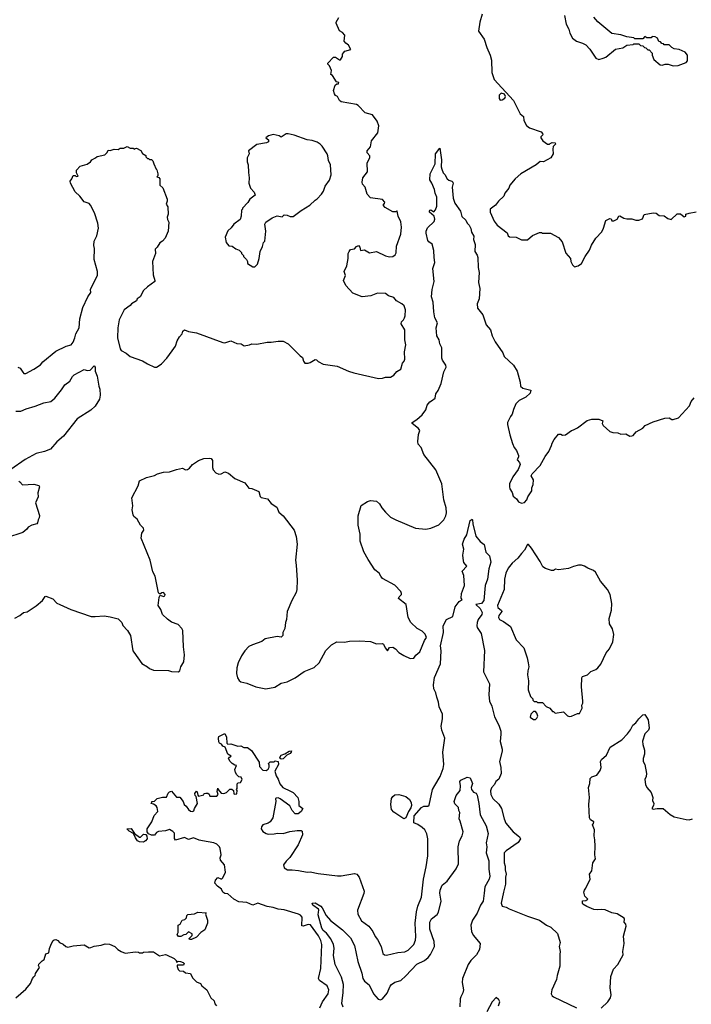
# Model space of a CAD drawing. Extents: x 2087054 to 2277909, y 548907 to 753496.
# Tile 273 of 444: x 2166904 to 2173586, y 666170 to 675959. Entities that reach past the tile are written whole.
import ezdxf

# ---------------------------------------------------------------- set-up
doc = ezdxf.new("R2010")
doc.units = 0

msp = doc.modelspace()

# ---------------------------------------------------------------- linework, layer by layer
at = {"layer": '0CON20XD'}
for points in [[(2167671.4, 673808.6), (2167688, 673885), (2167681.2, 673935), (2167649.5, 674039.5), (2167610, 674115), (2167595, 674130), (2167545, 674146.7), (2167502.5, 674205), (2167455.9, 674245.9), (2167410, 674335), (2167407.5, 674355), (2167422.5, 674375), (2167435, 674410), (2167455, 674410), (2167465, 674400), (2167487, 674403), (2167470, 674435), (2167468.3, 674461.7), (2167505, 674502.5), (2167577, 674523), (2167610, 674545), (2167623.6, 674566.4), (2167660, 674585), (2167675, 674600), (2167750, 674615), (2167775, 674640), (2167785, 674660), (2167805, 674657.5), (2167845, 674670), (2167885, 674667.5), (2167905, 674680), (2167941.7, 674681.7), (2167975, 674697.5), (2168003, 674683), (2168035, 674680), (2168045, 674670), (2168051.7, 674678.3), (2168065, 674680), (2168108.3, 674658.3), (2168125, 674627.5), (2168158.3, 674608.3), (2168160, 674595), (2168175, 674580), (2168185, 674580), (2168195, 674570), (2168215, 674570), (2168230, 674555), (2168237.5, 674525), (2168261.7, 674471.7), (2168270, 674465), (2168280, 674425), (2168280, 674405), (2168270, 674395), (2168288.3, 674388.3), (2168300, 674375), (2168300, 674315), (2168327, 674287), (2168373.3, 674175), (2168373.3, 674155), (2168362.5, 674125), (2168377, 674097), (2168377, 674067), (2168383, 674053), (2168382.5, 674025), (2168373.3, 673996.7), (2168373.6, 673973.6), (2168386.7, 673945), (2168381.2, 673855), (2168353, 673787), (2168325, 673757.5), (2168298.3, 673741.7), (2168273.6, 673696.4), (2168253, 673677), (2168256.1, 673633.9), (2168226.2, 673555), (2168231.2, 673421.2), (2168250, 673365), (2168247.5, 673355), (2168175.9, 673304.1), (2168136.2, 673265), (2168103.8, 673205), (2168073.3, 673185), (2168067.7, 673162.3), (2168017.5, 673135), (2168003.9, 673116.1), (2167945, 673073.3), (2167895.5, 672975), (2167881.5, 672895), (2167877.1, 672795), (2167905, 672686.7), (2167915, 672669.2), (2167963.2, 672643.2), (2168005, 672608.8), (2168127.7, 672567.7), (2168175, 672536.7), (2168245, 672502.5), (2168265, 672502.5), (2168282.5, 672515), (2168313.9, 672536.1), (2168370, 672595), (2168421.2, 672665), (2168455.7, 672714.3), (2168472.5, 672765), (2168494, 672805), (2168520, 672835), (2168526.4, 672863.6), (2168545, 672876.2), (2168585, 672858.8), (2168665, 672845.8), (2168925, 672750), (2168945, 672747.5), (2169005, 672765.8), (2169065, 672740), (2169106.4, 672736.4), (2169137, 672717), (2169190, 672725), (2169215, 672736.7), (2169263.6, 672733.6), (2169365, 672753.8), (2169405, 672751.2), (2169475, 672763.3), (2169525, 672763.3), (2169575, 672736.7), (2169695, 672616.7), (2169719.3, 672599.3), (2169726.7, 672565), (2169740, 672545), (2169773, 672543), (2169795, 672550), (2169845, 672580.8), (2169858.6, 672578.6), (2169875, 672558.8), (2169925, 672534.2), (2170062.5, 672515), (2170175, 672464.2), (2170227.3, 672447.3), (2170475, 672390), (2170515, 672393.8), (2170545, 672403.8), (2170595, 672406.2), (2170625.9, 672424.1), (2170655, 672462.5), (2170697.5, 672485), (2170713.3, 672545), (2170730, 672565), (2170736.1, 672583.9), (2170733.8, 672655), (2170746.2, 672725), (2170736.4, 672776.4), (2170736, 672875), (2170698.8, 672935), (2170703.8, 672955), (2170723.8, 672975), (2170733.8, 672995), (2170738, 673015), (2170742, 673075), (2170728.8, 673115), (2170706.7, 673135), (2170653.9, 673163.9), (2170625, 673197.5), (2170575, 673213.3), (2170545, 673236), (2170465, 673239.2), (2170398.1, 673211.9), (2170313.2, 673203.2), (2170218.7, 673238.7), (2170148, 673315), (2170127.5, 673365), (2170146.2, 673415), (2170133.3, 673455), (2170159.3, 673510.7), (2170172.5, 673585), (2170173.3, 673635), (2170183.3, 673655), (2170196.4, 673673.6), (2170235, 673680), (2170255, 673703.3), (2170275, 673712.5), (2170288, 673698), (2170295, 673663.3), (2170335, 673669.2), (2170385, 673642), (2170455, 673653.8), (2170545, 673611.2), (2170585, 673601.2), (2170615.9, 673604.1), (2170639.3, 673620.7), (2170649.3, 673640.7), (2170651.7, 673708.3), (2170696.2, 673825), (2170702.5, 673895), (2170695, 673947.5), (2170668.6, 674005), (2170660, 674055), (2170655, 674060), (2170645, 674047.5), (2170615, 674050), (2170541.7, 674091.7), (2170520, 674115), (2170535, 674130), (2170537.5, 674145), (2170515, 674170), (2170395, 674187.5), (2170362, 674225), (2170341.2, 674295), (2170314, 674325), (2170310, 674345), (2170318.1, 674385), (2170364, 674445), (2170362, 674535), (2170388.8, 674585), (2170388, 674605), (2170361.2, 674635), (2170360, 674655), (2170394, 674696), (2170404.3, 674755.7), (2170468.8, 674835), (2170476, 674905), (2170461.2, 674951.2), (2170415, 675012.5), (2170343, 675033), (2170273.3, 675105), (2170255.8, 675115.8), (2170101.7, 675141.7), (2170086.9, 675155), (2170066.4, 675196.4), (2170047.5, 675205), (2170035, 675220), (2170027.5, 675255), (2170043.6, 675306.4), (2170058.3, 675321.7), (2170075, 675320), (2170080, 675335), (2170055, 675340), (2170017.5, 675405), (2170000, 675415), (2170007.5, 675455), (2169985, 675500), (2169970, 675515), (2169970, 675525), (2170025, 675587.5), (2170045, 675587.5), (2170085, 675560), (2170095, 675560), (2170117, 675593), (2170117.5, 675615), (2170125, 675630), (2170140, 675645), (2170198.3, 675661.7), (2170176.4, 675706.4), (2170150, 675725), (2170132.5, 675745), (2170137.5, 675805), (2170115, 675832.5), (2170087, 675847), (2170052.5, 675925), (2170052.5, 675935), (2170079.3, 675980.7)], [(2171506.2, 676015), (2171481.2, 675935), (2171470, 675845), (2171525.8, 675765), (2171551.2, 675681.2), (2171585.8, 675605), (2171597.5, 675555), (2171602.5, 675435), (2171624.1, 675364.1), (2171815.8, 675155.8), (2171883, 675023), (2171916.1, 674996.1), (2171920, 674955), (2171945, 674907.5), (2171975, 674883.8), (2172093, 674843), (2172107, 674827), (2172107.5, 674815), (2172090, 674795), (2172090, 674785), (2172107.5, 674755), (2172155, 674720), (2172175, 674720), (2172180.7, 674729.3), (2172200.7, 674739.3), (2172233, 674733), (2172235, 674720), (2172213.3, 674696.7), (2172207, 674673), (2172210, 674625), (2172187.5, 674585), (2172115, 674546.2), (2172081.7, 674548.3), (2172042.5, 674515), (2171890, 674425), (2171833.3, 674375), (2171780, 674315), (2171770, 674285), (2171730, 674235), (2171720, 674205), (2171666.7, 674155), (2171638.8, 674115), (2171586, 674075), (2171584.4, 674045), (2171624.2, 673955), (2171655, 673916.2), (2171755, 673840), (2171765, 673810), (2171778.3, 673798.3), (2171845, 673796.7), (2171895, 673770), (2171955, 673770), (2172005, 673812.5), (2172075, 673842.5), (2172095, 673842.5), (2172105, 673837.5), (2172185, 673836.2), (2172265, 673794), (2172300, 673750), (2172338.3, 673638.3), (2172382.5, 673585), (2172387.5, 673555), (2172405, 673520), (2172425, 673500), (2172461.7, 673511.7)], [(2172325, 676000), (2172342.5, 675915), (2172366.7, 675865), (2172376.7, 675825), (2172404.2, 675774.2), (2172443.9, 675743.9), (2172505, 675726.7), (2172535, 675707.5), (2172577.5, 675665), (2172637, 675577), (2172665, 675563.3), (2172710, 675575), (2172735, 675587.5), (2172833, 675667), (2172905, 675677.5), (2172943, 675707), (2173007.5, 675712.5), (2173015, 675720), (2173065, 675720), (2173081.7, 675701.7), (2173105, 675700), (2173121.7, 675681.7), (2173135, 675680), (2173155, 675660), (2173168.3, 675658.3), (2173197.5, 675627.5), (2173197.5, 675605), (2173213.9, 675563.9), (2173275, 675510), (2173295, 675507.5), (2173325, 675517.5), (2173355, 675517.5), (2173405, 675500)], [(2173405, 675500), (2173455, 675502.5), (2173535, 675532.5), (2173549.5, 675550.5), (2173548, 675605), (2173525, 675637.5), (2173465, 675662.5), (2173415, 675667.5), (2173391.7, 675681.7), (2173365, 675710), (2173315, 675710), (2173308.3, 675718.3), (2173291.7, 675721.7), (2173278.3, 675738.3), (2173261.7, 675741.7), (2173250, 675775), (2173227, 675787), (2173195, 675790), (2173185, 675780), (2173145, 675780), (2173125, 675790), (2173105, 675770), (2173025, 675770), (2173015, 675780), (2172945, 675787.5), (2172885, 675807.5), (2172795, 675820), (2172655, 675936.7), (2172617.5, 675985)], [(2171685, 675157.5), (2171705, 675161.2), (2171731.7, 675178.3), (2171737.5, 675195), (2171726.7, 675216.7), (2171695, 675226.7), (2171675, 675210), (2171673.9, 675173.9), (2171685, 675157.5)], [(2169245, 673500), (2169271.7, 673528.3), (2169287.5, 673585), (2169297.5, 673655), (2169320, 673705), (2169330, 673745), (2169341.7, 673758.3), (2169353.3, 673855), (2169343.3, 673925), (2169352.5, 673945), (2169415, 673990), (2169465, 674007.5), (2169515, 674000), (2169535, 674017.5), (2169566.4, 674016.4), (2169595, 674002.5), (2169625, 674003.3), (2169705, 674063.3), (2169790, 674115), (2169842.5, 674165), (2169865, 674177.5), (2169907.5, 674225), (2169926.7, 674255), (2169943.3, 674305), (2169987.7, 674362.3), (2170003, 674417), (2169996.2, 674515), (2169975, 674560), (2169971.2, 674605), (2169963.9, 674623.9), (2169915, 674702.5), (2169895, 674722.5), (2169865, 674740), (2169815, 674756.7), (2169765, 674763.8), (2169635, 674810), (2169575, 674822.5), (2169555, 674822.5), (2169505, 674790), (2169485, 674802.5), (2169425, 674817.5), (2169380, 674805), (2169352.5, 674785), (2169380, 674765), (2169380, 674745), (2169360, 674735), (2169263.2, 674716.8), (2169180, 674655), (2169186.7, 674625), (2169167.5, 674585), (2169167.5, 674545), (2169176.1, 674516.1), (2169179.3, 674439.3), (2169188.8, 674385), (2169183.8, 674335), (2169202.3, 674282.3), (2169237.5, 674245), (2169246.7, 674215), (2169192.5, 674175), (2169175, 674140), (2169120, 674085), (2169120, 674075), (2169110, 674065), (2169107.5, 674005), (2169097, 673973), (2169033.6, 673926.4), (2169009.3, 673890.7), (2168975, 673860), (2168947.5, 673795), (2168957.5, 673745), (2168985, 673710), (2169017, 673707), (2169055, 673680), (2169086.4, 673666.4), (2169110, 673645), (2169110, 673635), (2169130, 673615), (2169130, 673605), (2169160, 673575), (2169170, 673555), (2169170, 673535), (2169225, 673500), (2169245, 673500)], [(2169443.3, 669323.3), (2169505, 669360.8), (2169565, 669376.2), (2169645, 669416.2), (2169735, 669480), (2169835, 669518.8), (2169885, 669563.3), (2169951.7, 669688.3), (2170007.5, 669745), (2170060, 669775), (2170135, 669768.8), (2170185, 669781.2), (2170285, 669783.3), (2170395, 669776.2), (2170455, 669753.3), (2170515, 669757.5), (2170525, 669750), (2170540, 669715), (2170563, 669683), (2170585, 669716.7), (2170615, 669718.8), (2170642.5, 669705), (2170675, 669667.5), (2170725, 669637.5), (2170788.3, 669608.3), (2170825, 669610), (2170845, 669640), (2170886.7, 669675), (2170932.5, 669785), (2170952.5, 669815), (2170939.3, 669849.3), (2170908.3, 669878.3), (2170857.5, 669905), (2170796, 669966), (2170768.8, 670015), (2170748.8, 670145), (2170672.5, 670205), (2170678.3, 670221.7), (2170701.2, 670245), (2170703.8, 670255), (2170695, 670273.3), (2170635, 670338), (2170515, 670403.8), (2170496.2, 670425), (2170482, 670455), (2170438.9, 670488.9), (2170371.2, 670591.2), (2170329.1, 670669.1), (2170291.4, 670775), (2170290.6, 670845), (2170271.7, 670931.7), (2170272, 671025), (2170302.7, 671127.3), (2170365, 671170), (2170395, 671180), (2170455, 671171.2), (2170485, 671146.7), (2170506, 671105), (2170543.4, 671063.4), (2170594.2, 671014.2), (2170645, 670986.7), (2170843, 670903), (2170945, 670892), (2170995, 670904), (2171075, 670938), (2171123.8, 670985), (2171142.3, 671027.7), (2171149.2, 671055), (2171148.6, 671105), (2171124.3, 671185), (2171104.2, 671345), (2171044, 671485), (2170924.2, 671635), (2170898, 671705), (2170868.3, 671738.3), (2170864, 671765), (2170872, 671835), (2170886.7, 671875), (2170873.3, 671895), (2170810, 671945), (2170807.5, 671955), (2170856.7, 671985), (2170908.3, 672031.7), (2170945, 672080), (2170957.5, 672125), (2170985, 672158.8), (2171001.3, 672168.7), (2171038, 672195), (2171045, 672237.5), (2171068.1, 672271.9), (2171097.4, 672342.6), (2171123, 672457), (2171148.8, 672505), (2171143.8, 672525), (2171110.8, 672575), (2171104.2, 672595), (2171103.3, 672695), (2171085.6, 672735), (2171076.6, 672776.6), (2171054.4, 672815), (2171048, 672895), (2171060, 672945), (2171035.8, 672995), (2171024.4, 673055), (2171019.4, 673149.4), (2171002.5, 673205), (2171006.4, 673276.4), (2171028.1, 673355), (2171015.7, 673484.3), (2171033.3, 673545), (2171026.2, 673595), (2171026, 673665), (2171008.3, 673728.3), (2170975, 673750), (2170963.8, 673765), (2170946.7, 673835), (2170946.7, 673855), (2170961.7, 673888.3), (2171027.3, 673952.7), (2171034, 673975), (2171028.8, 674005), (2170982.5, 674045), (2170980, 674055), (2170984.1, 674065.9), (2170995, 674067.5), (2171025, 674050), (2171042.7, 674067.3), (2171053.8, 674105), (2171053.3, 674195), (2171037.5, 674235), (2171031.7, 674271.7), (2171003.8, 674335), (2170983.8, 674365), (2170986.7, 674425), (2171038.8, 674525), (2171042.5, 674625), (2171085, 674680), (2171102, 674565), (2171098, 674495), (2171102.7, 674472.7), (2171117.5, 674437.5), (2171135, 674420), (2171157.5, 674375), (2171172.3, 674362.3), (2171203.9, 674353.9), (2171213.3, 674345), (2171215.9, 674334.1), (2171205.8, 674295), (2171216, 674185), (2171234.4, 674135), (2171288.8, 674055), (2171303, 674003), (2171344.1, 673964.1), (2171356.4, 673936.4), (2171376.1, 673916.1), (2171393.9, 673883.9), (2171400, 673845), (2171423, 673807), (2171420, 673775), (2171434.1, 673724.1), (2171433.6, 673653.6), (2171455, 673617.5), (2171460.8, 673595), (2171464, 673495), (2171473.9, 673443.9), (2171468.9, 673345), (2171481.4, 673285), (2171474.4, 673185), (2171455.7, 673135), (2171460, 673090), (2171513.1, 673025), (2171545.8, 672925), (2171587.5, 672875), (2171605.7, 672815), (2171634.5, 672754.5), (2171710, 672645), (2171725, 672610), (2171816.7, 672525), (2171853.3, 672465), (2171883.8, 672355), (2171886.7, 672315), (2171910, 672295), (2171990, 672275), (2171981.2, 672245), (2171941.2, 672205), (2171875, 672172), (2171841.2, 672138.8), (2171816.1, 672083.9), (2171803.9, 672036.1), (2171788.8, 672015), (2171756.2, 671955), (2171758, 671935), (2171780.3, 671830.3), (2171806.7, 671745), (2171824.3, 671704.3), (2171846.7, 671675), (2171866.4, 671626.4), (2171867, 671613), (2171853.6, 671583.6), (2171876.1, 671556.1), (2171883.3, 671535), (2171862, 671488), (2171810, 671415), (2171778.8, 671345), (2171776.2, 671315), (2171780, 671295), (2171805, 671257.5), (2171815, 671220), (2171847.5, 671195), (2171867.5, 671165), (2171895, 671152.5), (2171925, 671160), (2171950, 671185), (2171960, 671215), (2172000, 671275), (2172000, 671305), (2172013, 671337), (2172016.2, 671385), (2171992.5, 671425), (2172002.5, 671445), (2172082.5, 671525), (2172132.5, 671615), (2172170, 671665), (2172195.8, 671724.2), (2172200.5, 671749.5), (2172222.5, 671785), (2172265, 671837.5), (2172286.4, 671836.4), (2172305, 671827.5), (2172335, 671830), (2172393.9, 671876.1), (2172412.5, 671882.5), (2172455, 671900), (2172550, 671975), (2172595, 671986.2), (2172665, 671986.7), (2172705, 671970), (2172700, 671945), (2172707.5, 671925), (2172775, 671863.3), (2172805, 671853.3), (2172855, 671850), (2172885, 671838.8), (2172935, 671842.5), (2172975, 671818.8), (2172995, 671820), (2173005.9, 671824.1), (2173037.7, 671862.3), (2173103, 671897), (2173126.4, 671923.6), (2173205, 671960), (2173321.7, 671998.3), (2173365, 672000), (2173393, 671983), (2173405, 671982.5), (2173458.3, 672001.7), (2173568.8, 672121.2), (2173585, 672162.5), (2173615, 672200)], [(2172461.7, 673511.7), (2172494.1, 673535.9), (2172530, 673605), (2172572.7, 673667.3), (2172593.2, 673716.8), (2172635, 673786.7), (2172695, 673850), (2172714, 673885), (2172735, 673962.5), (2172775, 673982.5), (2172788.3, 673978.3), (2172795, 673960), (2172815, 673960), (2172846.7, 673975), (2172863.8, 674005), (2172875, 674008.8), (2172915, 673986.2), (2172945, 673977.5), (2172995, 673978.8), (2173035, 673966.2), (2173065, 673966), (2173101.7, 673978.3), (2173116.7, 674023.3), (2173205, 674038.6), (2173235, 674034), (2173265, 674011.2), (2173315, 674010), (2173351.7, 673981.7), (2173385, 673972.5), (2173445, 674030), (2173477.7, 674027.7), (2173515, 673997.5), (2173530, 674005), (2173530, 674025), (2173563.9, 674036.1), (2173635, 674047.1)], [(2166885, 672502.9), (2166908.8, 672495), (2166936, 672456), (2166945, 672442.5), (2166965, 672440), (2167045, 672483.1), (2167112.5, 672527.5), (2167135, 672556.7), (2167265, 672663.1), (2167367, 672713), (2167415, 672725.8), (2167435, 672754), (2167453.6, 672795), (2167462.7, 672835), (2167497.3, 672895), (2167503.9, 672986.1), (2167532.4, 673097.6), (2167582, 673205), (2167612, 673245), (2167608.6, 673275), (2167614.1, 673294.1), (2167677.1, 673415), (2167677.1, 673455), (2167646.1, 673576.1), (2167650, 673685), (2167642, 673715), (2167645, 673757.5), (2167671.4, 673808.6)], [(2166865, 672065.8), (2166915, 672066.2), (2166969.1, 672090.9), (2167057.5, 672115), (2167145, 672148.1), (2167215, 672162.9), (2167252.5, 672195), (2167321.3, 672278.7), (2167355, 672330), (2167405, 672366.2), (2167429.1, 672410.9), (2167445, 672428), (2167545, 672480), (2167575, 672470), (2167606.8, 672473.2), (2167645, 672516.2), (2167653.8, 672505), (2167654.2, 672465), (2167674.4, 672415), (2167692.2, 672315), (2167703.1, 672285), (2167706.7, 672225), (2167698.1, 672185), (2167655.8, 672115), (2167613.6, 672076.4), (2167475, 671990.9), (2167340.9, 671819.1), (2167275, 671761.4), (2167209.8, 671690.2), (2167151.2, 671665), (2167067.5, 671645), (2166958.1, 671585), (2166815, 671486.9)], [(2166855, 670010), (2166905, 670036.2), (2166942.5, 670065), (2166977.7, 670072.3), (2167067.9, 670132.1), (2167132.5, 670185), (2167157, 670223), (2167165, 670226.7), (2167235, 670202.5), (2167275, 670156.7), (2167305, 670146), (2167414.5, 670094.5), (2167615, 670026.2), (2167655, 670023.8), (2167745, 670031.2), (2167805, 670023.3), (2167885, 670002.5), (2167920, 669965), (2167930, 669935), (2167976.1, 669886.1), (2168005.9, 669835.9), (2168031.2, 669685), (2168039.5, 669669.5), (2168118.8, 669558.8), (2168176.1, 669526.1), (2168195, 669507.5), (2168235, 669490), (2168385, 669487.5), (2168415, 669477.5), (2168480, 669475), (2168496.1, 669483.9), (2168506.7, 669525), (2168538, 669575), (2168545.6, 669645), (2168534.3, 669725), (2168526, 669885), (2168516, 669905), (2168480, 669945), (2168415, 669970), (2168375, 669997.5), (2168323.9, 670043.9), (2168308.8, 670095), (2168281.2, 670135), (2168292.5, 670215), (2168301.7, 670238.3), (2168335, 670223.3), (2168349.3, 670230.7), (2168352.5, 670245), (2168335, 670263.3), (2168318.3, 670261.7), (2168305, 670250), (2168295, 670250), (2168285, 670260), (2168252, 670425), (2168229.5, 670469.5), (2168201.2, 670585), (2168112.9, 670805), (2168121.2, 670855), (2168140, 670885), (2168137.5, 670905), (2168105, 670932.5), (2168073.6, 670993.6), (2168040.5, 671020.5), (2168032, 671035), (2168022, 671085), (2168030, 671125), (2168020, 671205), (2168082.5, 671325), (2168097, 671373), (2168165, 671406.7), (2168245, 671426.2), (2168275, 671443.8), (2168335, 671458.6), (2168393.8, 671463.8), (2168465, 671487.5), (2168525, 671498.8), (2168555, 671483.3), (2168575, 671486.2), (2168595, 671500), (2168622.7, 671537.3), (2168685, 671576.7), (2168735, 671596.7), (2168795, 671600), (2168810, 671595), (2168822.5, 671575), (2168823.3, 671505), (2168830, 671485), (2168855, 671453.3), (2168885, 671441.2), (2168910, 671445), (2168945, 671463.3), (2168981.7, 671451.7), (2169045, 671397.5), (2169145, 671353.8), (2169185, 671302.5), (2169215, 671296.7), (2169285, 671266.7), (2169298.3, 671218.3), (2169307, 671207), (2169370, 671195), (2169405, 671147.5), (2169463, 671113), (2169481.7, 671061.7), (2169526.4, 671026.4), (2169635, 670882.5), (2169655, 670820), (2169666, 670745), (2169650, 670585), (2169656, 670534), (2169666, 670385), (2169662, 670295), (2169654, 670265), (2169611.4, 670185), (2169565.8, 670074.2), (2169559.2, 669995), (2169547.5, 669965), (2169542.5, 669905), (2169523.3, 669865), (2169523.3, 669835), (2169505, 669818.8), (2169465, 669827.1), (2169347.6, 669802.4), (2169312.4, 669777.6), (2169220, 669745), (2169184.6, 669725.4), (2169145.4, 669684.6), (2169111.4, 669635), (2169079.4, 669565), (2169064.4, 669515), (2169061.2, 669458.8), (2169070, 669415), (2169087.3, 669387.3), (2169105, 669375.8), (2169165, 669361.4), (2169254.3, 669324.3), (2169353.6, 669306.4), (2169443.3, 669323.3)], [(2166895, 671371.2), (2166907.5, 671365), (2166933.6, 671333.6), (2167045, 671341.2), (2167096.4, 671326.4), (2167102.5, 671315), (2167086.4, 671253.6), (2167086.7, 671215), (2167062.5, 671155), (2167100.7, 671030.7), (2167098.8, 671005), (2167086.7, 670985), (2167082.5, 670955), (2167075, 670947.5), (2167025, 670933.3), (2166990, 670915), (2166975, 670892.5), (2166935, 670860), (2166772.7, 670807.3)], [(2169891.2, 666135), (2169917.4, 666192.6), (2169973.3, 666275), (2169981.5, 666315), (2169963.4, 666353.4), (2169887.1, 666405), (2169878.5, 666425), (2169901.5, 666525), (2169910.4, 666765), (2169900.9, 666805), (2169878.8, 666848.8), (2169798.6, 666958.6), (2169775, 666961.5), (2169725, 666945.8), (2169711.4, 666951.4), (2169715.6, 667035), (2169698, 667055), (2169676.7, 667066.7), (2169535, 667109.6), (2169475, 667116.4), (2169425, 667133.5), (2169365, 667142.2), (2169275, 667174.3), (2169225, 667156), (2169163, 667183), (2169085, 667190), (2169035, 667213.3), (2168975, 667267.5), (2168945, 667271.2), (2168925, 667283.8), (2168913.8, 667315), (2168872.5, 667345), (2168847.5, 667375), (2168852.5, 667405), (2168875, 667430), (2168905, 667417.5), (2168915, 667417.5), (2168925, 667427.5), (2168952.5, 667485), (2168942.5, 667555), (2168903, 667603), (2168897.5, 667625), (2168907.5, 667655), (2168899.5, 667719.5), (2168893.3, 667735), (2168865, 667762.5), (2168835.9, 667775.9), (2168723.8, 667796.2), (2168691.2, 667801.2), (2168635, 667823.3), (2168585, 667807.5), (2168545, 667827.5), (2168455, 667802.5), (2168443, 667817), (2168445, 667870), (2168428.3, 667888.3), (2168395, 667906.2), (2168355, 667893.3), (2168285, 667888.8), (2168265, 667876.2), (2168245, 667850), (2168215, 667851.2), (2168185.6, 667865.6), (2168172.5, 667885), (2168174.2, 667915.8), (2168218.8, 667985), (2168241.7, 668048.3), (2168280, 668085), (2168272.5, 668125), (2168263, 668143), (2168235, 668160), (2168210, 668165), (2168220, 668175), (2168220, 668185), (2168245, 668190), (2168273, 668217), (2168325, 668230), (2168365, 668230), (2168380.7, 668269.3), (2168395, 668282.5), (2168415, 668287.5), (2168465, 668230), (2168498.3, 668228.3), (2168530, 668185), (2168540, 668155), (2168559.3, 668139.3), (2168582.5, 668105), (2168605, 668090), (2168625, 668087.5), (2168637, 668093), (2168642.5, 668115), (2168672.5, 668165), (2168660, 668235), (2168650, 668245), (2168647.5, 668265), (2168665, 668290), (2168671.7, 668281.7), (2168677.5, 668247.5), (2168685, 668240), (2168737, 668253), (2168740, 668265), (2168755, 668270), (2168775, 668270), (2168788.3, 668258.3), (2168795, 668240), (2168865, 668240), (2168877.5, 668255), (2168867.5, 668285), (2168875, 668320), (2168880, 668305), (2168909.3, 668269.3), (2168936.1, 668266.1), (2168963.3, 668275), (2168995, 668310), (2169015, 668310), (2169030, 668295), (2169035, 668262.5), (2169045, 668257.5), (2169065, 668262.5), (2169067.5, 668295), (2169060, 668305), (2169067.5, 668315), (2169068.3, 668361.7), (2169078.3, 668371.7), (2169100, 668375), (2169117.5, 668405), (2169108.3, 668428.3), (2169085, 668430), (2169065, 668450), (2169052.5, 668475), (2169043.3, 668505), (2169060, 668545), (2169045, 668547.5), (2169017.5, 668565), (2168997.5, 668585), (2168983, 668613), (2168991.7, 668628.3), (2169010, 668635), (2168976.7, 668656.7), (2168947.1, 668727.1), (2168926.1, 668736.1), (2168913.3, 668755), (2168893.3, 668765), (2168885, 668777.5), (2168882, 668815), (2168887, 668833), (2168945, 668862.5), (2168960.8, 668825), (2168963.8, 668765), (2168975, 668756.7), (2169005, 668758.8), (2169075, 668737.5), (2169105, 668740), (2169135, 668722.5), (2169171.7, 668721.7), (2169211.7, 668691.7), (2169286.7, 668576.7), (2169290, 668535), (2169325, 668496.7), (2169355, 668493.3), (2169375, 668507.5), (2169387, 668527), (2169387.5, 668547.5), (2169380, 668565), (2169395, 668580), (2169435, 668580), (2169445, 668590), (2169475, 668582.5), (2169478.8, 668555), (2169443.9, 668486.1), (2169455, 668440), (2169477, 668407), (2169491.7, 668361.7), (2169522.5, 668325), (2169599.3, 668289.3), (2169626.4, 668276.4), (2169670, 668225), (2169682.5, 668185), (2169682.5, 668145), (2169720, 668115), (2169706.2, 668085), (2169675, 668064.3), (2169643.9, 668063.9), (2169616.7, 668095), (2169593, 668143), (2169495, 668213.3), (2169475, 668222.5), (2169455, 668220), (2169450, 668215), (2169452.5, 668185), (2169424.2, 668025), (2169396.5, 667983.5), (2169375, 667969.2), (2169325, 667953.3), (2169310, 667935), (2169306.7, 667915), (2169325, 667887.5), (2169355, 667867.5), (2169375, 667862.5), (2169435, 667864), (2169467.7, 667872.3), (2169525, 667868), (2169591.7, 667888.3), (2169665, 667896.7), (2169705, 667897.5), (2169715, 667890), (2169716.7, 667855), (2169673.8, 667755), (2169592.3, 667627.7), (2169556.1, 667593.9), (2169530, 667555), (2169536.4, 667526.4), (2169567.5, 667505), (2169615, 667508), (2169679.3, 667500.7), (2169765, 667484.2), (2169795, 667486), (2169875, 667470), (2170065, 667446.2), (2170103.6, 667446.4), (2170235, 667471.1), (2170258.8, 667465), (2170282, 667435), (2170330.8, 667295), (2170328.1, 667271.9), (2170264.4, 667105.6), (2170268.6, 667065), (2170305, 666998.8), (2170378, 666945), (2170418.6, 666895), (2170440.8, 666845), (2170464.2, 666814.2), (2170499.4, 666745), (2170517.5, 666675), (2170532.4, 666662.4), (2170555, 666658.1), (2170665.9, 666684.1), (2170735, 666691.8), (2170770.6, 666709.4), (2170825.6, 666765), (2170843, 666807), (2170847, 666843), (2170839.6, 666975), (2170850.9, 667089.1), (2170864.5, 667145), (2170900.6, 667235), (2170920.4, 667415), (2170948.5, 667535), (2170964.5, 667645), (2170964.2, 667815), (2170955.7, 667865.7), (2170935, 667903.3), (2170907.9, 667927.9), (2170865, 667958.6), (2170824.2, 667974.2), (2170830, 668045), (2170902.7, 668127.3), (2170925, 668138), (2170965, 668140), (2170978.9, 668151.1), (2171011.5, 668305), (2171035.8, 668344.2), (2171087.7, 668435), (2171117.5, 668515), (2171125.5, 668555), (2171112.8, 668677.2), (2171135.3, 668814.7), (2171105.2, 668895), (2171097.2, 668935), (2171110.8, 669009.2), (2171111.6, 669055), (2171076.8, 669126.8), (2171071.1, 669175), (2171053.2, 669223.2), (2171045.9, 669265), (2171024, 669305), (2171019.6, 669345), (2171032.2, 669417.8), (2171091.3, 669555), (2171096.8, 669685), (2171091.2, 669735), (2171121.5, 669865), (2171118.1, 669931.9), (2171151.2, 669995), (2171215, 670026.2), (2171238.2, 670121.8), (2171275, 670173.8), (2171307, 670193), (2171297.5, 670207.5), (2171299.4, 670255), (2171330.6, 670335), (2171323, 670433), (2171306.7, 670475), (2171353.3, 670525), (2171323, 670563), (2171318.3, 670578.3), (2171313.3, 670635), (2171322.5, 670695), (2171311.1, 670745), (2171326.1, 670793.9), (2171353.5, 670836.5), (2171385, 670980), (2171405, 670992.5), (2171410, 670985), (2171413.8, 670945), (2171443, 670823), (2171485, 670771.2), (2171525, 670742.5), (2171543.3, 670665), (2171578.8, 670628.8), (2171591.4, 670565), (2171570.6, 670500.6)], [(2172375, 669030), (2172395, 669033.3), (2172455, 669060), (2172475, 669060), (2172500, 669115), (2172497, 669143), (2172507.5, 669165), (2172507.5, 669185), (2172493.8, 669325), (2172497.5, 669415), (2172505, 669427.5), (2172553.6, 669446.4), (2172585, 669477.5), (2172635, 669497.5), (2172657.5, 669515), (2172685, 669550), (2172737.5, 669665), (2172772.5, 669705), (2172806.7, 669775), (2172816.7, 669845), (2172801.7, 669901.7), (2172773, 669953), (2172770, 670005), (2172793, 670087), (2172796.7, 670155), (2172778.8, 670245), (2172753.8, 670295), (2172682, 670375), (2172633.8, 670465), (2172611.8, 670481.8), (2172555, 670506.2), (2172525, 670526.2), (2172494.1, 670535.9), (2172465, 670536), (2172415, 670523.8), (2172365, 670502), (2172265, 670490.8), (2172236.1, 670496.1), (2172215, 670482.5), (2172195, 670481.2), (2172135, 670502), (2172108.8, 670518.8), (2172082.1, 670572.1), (2171997.5, 670705), (2171965, 670740), (2171955, 670740), (2171926.4, 670683.6), (2171895, 670652.5), (2171861.2, 670605), (2171805, 670556.2), (2171764.5, 670505.5), (2171739.2, 670455), (2171728.9, 670395), (2171725.4, 670295), (2171659.1, 670135), (2171661.2, 670115), (2171698.5, 670085), (2171701.8, 670075), (2171670, 670035), (2171667.8, 670015), (2171678, 669995), (2171716.2, 669976.2), (2171787, 669927), (2171845, 669793.3), (2171918.8, 669715), (2171954.2, 669615), (2171964.2, 669565), (2171968.8, 669525), (2171961.2, 669485), (2171956.7, 669445), (2171966.7, 669385), (2171962.5, 669295), (2171985, 669230), (2172010, 669205), (2172010, 669195), (2172021.7, 669181.7), (2172045, 669180), (2172055, 669170), (2172105, 669170), (2172141.7, 669131.7), (2172180, 669115), (2172205, 669080), (2172215, 669080), (2172233, 669063), (2172315, 669077.5), (2172355, 669036.7), (2172375, 669030)], [(2171570.6, 670500.6), (2171558, 670395), (2171536.2, 670335), (2171523.5, 670185), (2171498.8, 670155), (2171442.5, 670145), (2171484.4, 670105), (2171505.8, 670064.2), (2171502, 670045), (2171465.5, 669995), (2171454.4, 669965), (2171452.1, 669932.1), (2171455.8, 669915), (2171493.8, 669855), (2171528.3, 669688.3), (2171520, 669475), (2171578, 669355), (2171571.2, 669245), (2171578.8, 669185), (2171602.3, 669132.3), (2171628.9, 669028.9), (2171670, 668945), (2171689.4, 668885), (2171690.5, 668855), (2171683.4, 668783.4), (2171703.8, 668705), (2171703.8, 668685), (2171679.4, 668585), (2171690.6, 668525), (2171692.9, 668465), (2171670.8, 668409.2), (2171642.5, 668385), (2171627.5, 668355), (2171598.3, 668321.7), (2171587.5, 668292.5), (2171591.1, 668255), (2171610.6, 668215), (2171670.7, 668160.7), (2171697.3, 668117.3), (2171722.9, 668012.9), (2171739.8, 667969.8), (2171813.6, 667883.6), (2171878, 667835), (2171885.8, 667815), (2171863.1, 667776.9), (2171743.1, 667696.9), (2171723.3, 667675), (2171724.4, 667575), (2171733.1, 667543.1), (2171732.5, 667505), (2171744.5, 667465), (2171736.9, 667435), (2171736.2, 667363.8), (2171716.7, 667283.3), (2171695.7, 667175), (2171705, 667146.2), (2171745, 667136.2), (2171775, 667118), (2171955, 667044.3), (2172075.6, 667005.6), (2172146.2, 666955), (2172190, 666935), (2172256.2, 666875), (2172280, 666785), (2172270, 666745), (2172282, 666695), (2172276.4, 666663.6), (2172278.3, 666548.3), (2172250, 666455), (2172246.2, 666415), (2172200, 666315), (2172193.3, 666275), (2172202.5, 666255), (2172214.1, 666244.1), (2172443.6, 666133.6)], [(2172035, 669002.5), (2172050, 669015), (2172057.5, 669035), (2172050, 669065), (2172035, 669080), (2172015, 669080), (2171990, 669055), (2171982.5, 669025), (2172015, 669002.5), (2172035, 669002.5)], [(2172689.1, 666130.9), (2172756.7, 666195), (2172781.2, 666235), (2172788, 666265), (2172780, 666335), (2172786, 666445), (2172810.3, 666519.7), (2172855, 666566.7), (2172907, 666663), (2172905.9, 666695.9), (2172919.2, 666775), (2172912.7, 666847.3), (2172938, 666945), (2172933.3, 666965), (2172917.5, 666985), (2172922.5, 667015), (2172916.7, 667025), (2172847.7, 667067.7), (2172795, 667078.8), (2172728.3, 667108.3), (2172695, 667112.5), (2172655, 667107.5), (2172615, 667113.3), (2172545, 667142.5), (2172507.5, 667165), (2172502.5, 667175), (2172505, 667197.5), (2172535, 667202.5), (2172557.5, 667215), (2172527.5, 667245), (2172517.5, 667285), (2172522.5, 667305), (2172537.5, 667325), (2172580, 667415), (2172572.5, 667465), (2172597.5, 667495), (2172606.7, 667575), (2172633.3, 667615), (2172627.3, 667657.3), (2172628, 667742), (2172626.2, 667805), (2172618, 667845), (2172621.2, 667905), (2172602.5, 667955), (2172613.6, 667966.4), (2172616.7, 667985), (2172582.8, 668002.8), (2172574.4, 668024.4), (2172566, 668155), (2172573.3, 668225), (2172564.2, 668324.2), (2172576.2, 668365), (2172580, 668415), (2172595, 668430), (2172645, 668447.5), (2172678, 668495), (2172688.8, 668525), (2172681.2, 668585), (2172691.2, 668605), (2172743, 668647), (2172777.5, 668725), (2172895, 668798.8), (2172952.2, 668857.8), (2172982.1, 668897.9), (2173005, 668943.3), (2173032.7, 668967.3), (2173062.3, 669007.7), (2173105, 669047.5), (2173125, 669050), (2173157, 668997), (2173167.5, 668915), (2173160, 668895), (2173125, 668860), (2173101.2, 668785), (2173103.9, 668753.9), (2173121.2, 668695), (2173121.2, 668655), (2173106.7, 668615), (2173106.7, 668585), (2173123.3, 668553.3), (2173138.8, 668465), (2173136.7, 668435), (2173123.8, 668405), (2173130, 668355), (2173143.3, 668325), (2173186, 668275), (2173202, 668225), (2173198.8, 668195), (2173212, 668165), (2173210, 668145), (2173192.5, 668115), (2173205, 668110), (2173247.3, 668117.3), (2173305, 668116.7), (2173377, 668057), (2173415, 668033.3), (2173535, 668006), (2173565.8, 668004.2), (2173597.3, 668012.7)], [(2169507, 668607), (2169497.5, 668615), (2169493.3, 668625), (2169504.1, 668645.9), (2169540.7, 668659.3), (2169585, 668686.2), (2169608.3, 668688.3), (2169606.7, 668675), (2169595, 668662.5), (2169563.3, 668646.7), (2169525, 668610), (2169507, 668607)], [(2170122.7, 666142.7), (2170107.8, 666177.8), (2170122.9, 666287.1), (2170125.7, 666365.7), (2170105, 666440.8), (2170043.1, 666565), (2170027.5, 666655), (2170032.5, 666727.5), (2170026.9, 666763.1), (2170001.4, 666821.4), (2169957.5, 666877.5), (2169923.3, 666905), (2169910, 666925), (2169875, 667060), (2169876.7, 667085), (2169881.4, 667105), (2169875.5, 667115.5), (2169822, 667155), (2169812.5, 667175), (2169845, 667178), (2169900, 667145), (2169915, 667128.8), (2169953.4, 667053.4), (2169995, 667002), (2170115, 666910), (2170195, 666830), (2170234.4, 666755), (2170267.7, 666595), (2170308.9, 666478.9), (2170318.2, 666425), (2170335, 666400.6), (2170382.5, 666362.5), (2170425.6, 666275), (2170470.9, 666220.9), (2170495, 666214), (2170515, 666223.3), (2170559.7, 666280.3), (2170590.7, 666349.3), (2170605, 666367.5), (2170635, 666388.1), (2170695, 666406), (2170745, 666452.9), (2170855, 666569.1), (2170933.3, 666606.7), (2170966.7, 666635), (2170991.9, 666665), (2171030.6, 666745), (2171027.8, 666795), (2170985, 666917.5), (2170983.5, 666985), (2171001.2, 667018.8), (2171058.3, 667061.7), (2171071.8, 667085), (2171097.5, 667195), (2171085.6, 667275), (2171086.9, 667305), (2171107.3, 667352.7), (2171157.4, 667392.6), (2171246.7, 667515), (2171268.9, 667565), (2171266, 667735), (2171280, 667795), (2171305.8, 667844.2), (2171315.8, 667885), (2171285, 667991.2), (2171277.5, 668015), (2171282.5, 668075), (2171272.5, 668095), (2171268.8, 668125), (2171234.2, 668164.2), (2171226.2, 668185), (2171247.5, 668245), (2171288.1, 668295), (2171291.2, 668341.2), (2171283.3, 668385), (2171292.9, 668397.1), (2171355, 668428), (2171385, 668422.5), (2171408, 668365), (2171396, 668325), (2171399.2, 668305), (2171418.3, 668278.3), (2171445, 668268.6), (2171455, 668250), (2171472.5, 668165), (2171484.5, 668055), (2171545, 667943.3), (2171563.4, 667866.6), (2171546.7, 667775), (2171550.4, 667735), (2171544.4, 667675), (2171573.1, 667595), (2171572.7, 667512.7), (2171581.1, 667445), (2171575, 667413.3), (2171531.7, 667338.3), (2171524.4, 667275), (2171516.5, 667195), (2171490, 667155), (2171455.7, 667075), (2171410.6, 667005), (2171393.3, 666955), (2171400, 666895), (2171415, 666856.7), (2171483.8, 666775), (2171478.1, 666715), (2171448.9, 666661.1), (2171393.8, 666606.2), (2171365, 666563.8), (2171311.1, 666425), (2171307.5, 666385), (2171319.4, 666315), (2171313.3, 666285), (2171291.5, 666245), (2171287.6, 666222.4), (2171283.1, 666145)], [(2170725, 668014.4), (2170625, 668080), (2170603.6, 668105), (2170595.5, 668154.5), (2170604.6, 668215), (2170615, 668237.1), (2170635, 668252.2), (2170675, 668254.5), (2170745.4, 668235.4), (2170780.8, 668205), (2170800, 668175), (2170802.7, 668145), (2170797.3, 668122.7), (2170772.5, 668085), (2170745.4, 668024.6), (2170725, 668014.4)], [(2168135, 667780), (2168095, 667783.8), (2168076.7, 667795), (2168056, 667825), (2168038.3, 667868.3), (2167995, 667892.5), (2167970, 667915), (2168015, 667916.7), (2168047.5, 667867.5), (2168095, 667832.5), (2168105, 667832.5), (2168135, 667862), (2168158.1, 667858.1), (2168170.5, 667840.5), (2168173.3, 667815), (2168157.5, 667795), (2168135, 667780)], [(2168615, 666812.5), (2168595, 666812.5), (2168590, 666825), (2168620, 666855), (2168621.7, 666871.7), (2168585, 666890), (2168557, 666863), (2168538.3, 666861.7), (2168507, 666843), (2168483.6, 666843.6), (2168472.5, 666865), (2168480, 666885), (2168480, 666955), (2168500, 666965), (2168522.5, 667005), (2168548.3, 667011.7), (2168565, 667030), (2168568.3, 667051.7), (2168578.3, 667061.7), (2168645, 667070), (2168677, 667087), (2168758.3, 667078.3), (2168752.5, 667065), (2168773.8, 667005), (2168773.3, 666975), (2168745, 666910), (2168707, 666883), (2168665, 666837.5), (2168615, 666812.5)], [(2166867.3, 666232.7), (2166965, 666320), (2167012.5, 666375), (2167033, 666427), (2167045, 666442.5), (2167060, 666455), (2167063, 666477), (2167100, 666535), (2167092.5, 666555), (2167095, 666570), (2167127, 666603), (2167147.5, 666615), (2167165, 666670), (2167195, 666680), (2167202.5, 666725), (2167222.5, 666775), (2167237, 666803), (2167248.3, 666811.7), (2167265, 666812.5), (2167285, 666802.5), (2167300, 666785), (2167337, 666767), (2167363, 666743), (2167385, 666737.5), (2167435, 666750), (2167545, 666760), (2167595, 666732.5), (2167613.6, 666733.6), (2167645, 666748.8), (2167715, 666756.7), (2167755, 666770), (2167798.3, 666768.3), (2167850, 666745), (2167880, 666715), (2167915, 666693.3), (2167955, 666677.5), (2168055, 666690), (2168087, 666687), (2168095, 666680), (2168125, 666680), (2168135, 666687.5), (2168185, 666692.5), (2168235, 666690), (2168295, 666652.5), (2168355, 666663.3), (2168365, 666660), (2168440, 666625), (2168460, 666605), (2168465, 666590), (2168482.5, 666597.5), (2168505, 666596.7), (2168530, 666585), (2168540, 666575), (2168535, 666560), (2168471.7, 666558.3), (2168470, 666545), (2168480, 666515), (2168493, 666503), (2168535, 666500), (2168555, 666482.5), (2168605, 666477.5), (2168623.6, 666433.6), (2168665, 666392.5), (2168702.5, 666375), (2168715, 666352.5), (2168765, 666312.5), (2168805, 666232.5), (2168840, 666205)], [(2168840, 666205), (2168847.5, 666175), (2168862.5, 666155)], [(2171666.2, 666155), (2171680, 666195), (2171671.2, 666215), (2171645, 666236.7), (2171605, 666193.3), (2171550.8, 666095)]]:
    msp.add_lwpolyline(points, dxfattribs=at)

doc.saveas('drawing.dxf')
